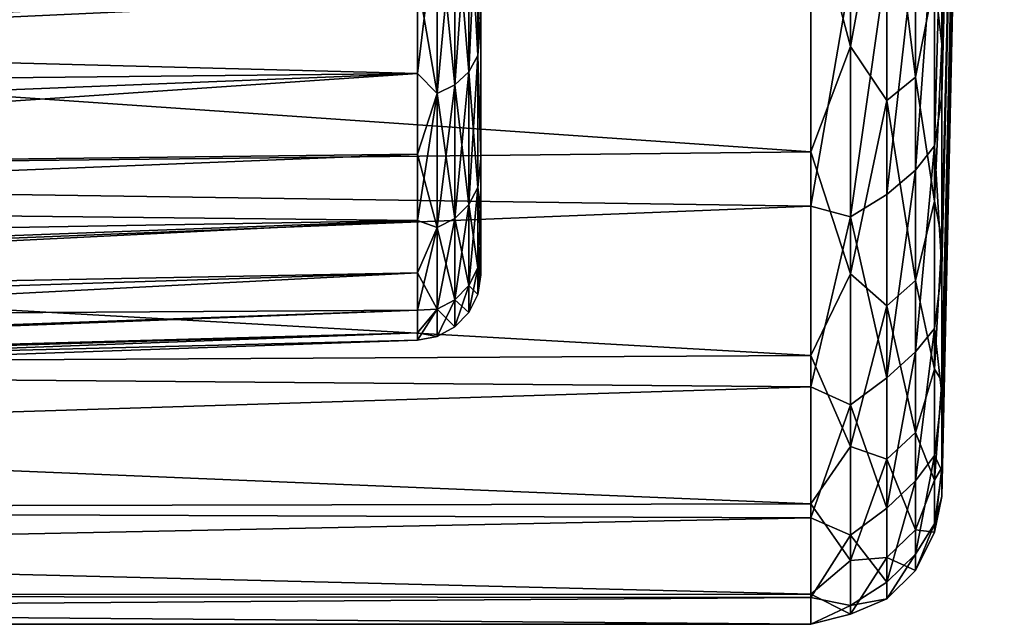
# Model space of a CAD drawing. Header units: millimetres. Extents: x -223 to 138, y -45 to 391.
# Tile 317 of 364: x 130.58 to 138.1, y -22.75 to -18.13. Entities that reach past the tile are written whole.
import ezdxf

# ---------------------------------------------------------------- set-up
doc = ezdxf.new("R2010")
doc.units = ezdxf.units.MM
doc.header["$LTSCALE"] = 65.185185
for name, color, linetype in [('453', 7, 'CONTINUOUS'), ('454', 7, 'CONTINUOUS'), ('457', 7, 'CONTINUOUS'), ('458', 7, 'CONTINUOUS'), ('461', 7, 'CONTINUOUS'), ('462', 7, 'CONTINUOUS'), ('464', 7, 'CONTINUOUS'), ('490', 7, 'CONTINUOUS'), ('491', 7, 'CONTINUOUS'), ('522', 7, 'CONTINUOUS')]:
    doc.layers.add(name, color=color, linetype=linetype)

msp = doc.modelspace()

# ---------------------------------------------------------------- linework, layer by layer
at = {"layer": '453', "color": 7, "linetype": 'CONTINUOUS', "true_color": 0xaaaaaa}
for points in [[(108.1, -19.1385, 12.2996), (134.0535, -17.3222, 14.748), (108.1, -17.1934, 14.898), (108.1, -19.1385, 12.2996)], [(134.2286, -17.4404, 14.608), (134.0535, -17.3222, 14.748), (108.1, -19.1385, 12.2996), (134.2286, -17.4404, 14.608)], [(134.4052, -17.5396, 14.4888), (134.2286, -17.4404, 14.608), (108.1, -19.1385, 12.2996), (134.4052, -17.5396, 14.4888)], [(134.5779, -17.6198, 14.3911), (134.4052, -17.5396, 14.4888), (108.1, -19.1385, 12.2996), (134.5779, -17.6198, 14.3911)], [(134.5816, -17.6213, 14.3893), (134.5779, -17.6198, 14.3911), (108.1, -19.1385, 12.2996), (134.5816, -17.6213, 14.3893)], [(134.7568, -17.6874, 14.308), (134.5816, -17.6213, 14.3893), (108.1, -19.1385, 12.2996), (134.7568, -17.6874, 14.308)], [(134.9305, -17.739, 14.2439), (134.7568, -17.6874, 14.308), (108.1, -19.1385, 12.2996), (134.9305, -17.739, 14.2439)], [(135.2712, -17.8044, 14.1622), (134.9305, -17.739, 14.2439), (108.1, -19.1385, 12.2996), (135.2712, -17.8044, 14.1622)], [(135.6, -17.8247, 14.1365), (135.2712, -17.8044, 14.1622), (108.1, -19.1385, 12.2996), (135.6, -17.8247, 14.1365)], [(136.6217, -17.8247, 14.1365), (135.6, -17.8247, 14.1365), (108.1, -19.1385, 12.2996), (136.6217, -17.8247, 14.1365)], [(136.6217, -19.5548, 11.6264), (136.6217, -17.8247, 14.1365), (108.1, -19.1385, 12.2996), (136.6217, -19.5548, 11.6264)], [(108.1, -20.6941, 9.4508), (136.6217, -19.5548, 11.6264), (108.1, -19.1385, 12.2996), (108.1, -20.6941, 9.4508)], [(136.6217, -20.9337, 8.9076), (136.6217, -19.5548, 11.6264), (108.1, -20.6941, 9.4508), (136.6217, -20.9337, 8.9076)], [(108.1, -21.8285, 6.4093), (136.6217, -20.9337, 8.9076), (108.1, -20.6941, 9.4508), (108.1, -21.8285, 6.4093)], [(136.6217, -21.9367, 6.0287), (136.6217, -20.9337, 8.9076), (108.1, -21.8285, 6.4093), (136.6217, -21.9367, 6.0287)], [(108.1, -22.5184, 3.2376), (136.6217, -21.9367, 6.0287), (108.1, -21.8285, 6.4093), (108.1, -22.5184, 3.2376)], [(136.6217, -22.5457, 3.0417), (136.6217, -21.9367, 6.0287), (108.1, -22.5184, 3.2376), (136.6217, -22.5457, 3.0417)], [(108.1, -22.75), (136.6217, -22.5457, 3.0417), (108.1, -22.5184, 3.2376), (108.1, -22.75)], [(136.6217, -22.75, 0), (136.6217, -22.5457, 3.0417), (108.1, -22.75), (136.6217, -22.75, 0)]]:
    msp.add_3dface(points, dxfattribs=at)
at = {"layer": '454', "color": 7, "linetype": 'CONTINUOUS', "true_color": 0xaaaaaa}
for points in [[(137.6215, -21.772, 0), (138.1, 0, 0), (137.6215, -21.5765, 2.9109), (137.6215, -21.772, 0)], [(137.6215, -21.5765, 2.9109), (138.1, 0, 0), (137.6215, -20.9936, 5.7696), (137.6215, -21.5765, 2.9109)], [(137.6215, -20.9936, 5.7696), (138.1, 0, 0), (137.6215, -20.0337, 8.5246), (137.6215, -20.9936, 5.7696)], [(137.6215, -20.0337, 8.5246), (138.1, 0, 0), (137.6215, -18.7141, 11.1266), (137.6215, -20.0337, 8.5246)], [(137.6215, -18.7141, 11.1266), (138.1, 0, 0), (137.6215, -17.0585, 13.5288), (137.6215, -18.7141, 11.1266)]]:
    msp.add_3dface(points, dxfattribs=at)
at = {"layer": '457', "color": 7, "linetype": 'CONTINUOUS', "true_color": 0xaaaaaa}
for points in [[(134.1, -18.0951, -8.7023), (134.1, -19.1903, -5.9074), (134.1, -4, -8.5), (134.1, -18.0951, -8.7023)], [(134.1, -4, -8.5), (134.1, -19.1903, -5.9074), (134.1, -4, -8.1545), (134.1, -4, -8.5)], [(134.1, -4, -8.1545), (134.1, -19.1903, -5.9074), (134.1, -4, -7.8089), (134.1, -4, -8.1545)], [(134.1, -4, -7.8089), (134.1, -19.1903, -5.9074), (134.1, -5.351, -6.9535), (134.1, -4, -7.8089)], [(134.1, -5.351, -6.9535), (134.1, -19.1903, -5.9074), (134.1, -6.5341, -5.8558), (134.1, -5.351, -6.9535)], [(134.1, -19.1903, 5.9074), (134.1, -18.0951, 8.7023), (134.1, -6.4662, 5.9308), (134.1, -19.1903, 5.9074)], [(134.1, -7.4427, 4.6467), (134.1, -19.1903, 5.9074), (134.1, -6.4662, 5.9308), (134.1, -7.4427, 4.6467)], [(134.1, -19.1903, -5.9074), (134.1, -19.5785, -4.4551), (134.1, -6.5341, -5.8558), (134.1, -19.1903, -5.9074)], [(134.1, -6.5341, -5.8558), (134.1, -19.5785, -4.4551), (134.1, -7.4956, -4.5608), (134.1, -6.5341, -5.8558)], [(134.1, -19.5785, 4.4551), (134.1, -19.1903, 5.9074), (134.1, -7.4427, 4.6467), (134.1, -19.5785, 4.4551)], [(134.1, -8.1676, 3.2055), (134.1, -19.5785, 4.4551), (134.1, -7.4427, 4.6467), (134.1, -8.1676, 3.2055)], [(134.1, -7.4956, -4.5608), (134.1, -19.5785, -4.4551), (134.1, -8.2039, -3.1115), (134.1, -7.4956, -4.5608)], [(134.1, -19.8567, 2.9791), (134.1, -19.5785, 4.4551), (134.1, -8.1676, 3.2055), (134.1, -19.8567, 2.9791)], [(134.1, -8.6164, 1.6559), (134.1, -19.8567, 2.9791), (134.1, -8.1676, 3.2055), (134.1, -8.6164, 1.6559)], [(134.1, -19.5785, -4.4551), (134.1, -19.8567, -2.9791), (134.1, -8.2039, -3.1115), (134.1, -19.5785, -4.4551)], [(134.1, -8.2039, -3.1115), (134.1, -19.8567, -2.9791), (134.1, -8.6349, -1.5568), (134.1, -8.2039, -3.1115)], [(134.1, -8.774, 0.0504), (134.1, -19.8567, 2.9791), (134.1, -8.6164, 1.6559), (134.1, -8.774, 0.0504)], [(134.1, -19.8567, -2.9791), (134.1, -20.079, 0), (134.1, -8.6349, -1.5568), (134.1, -19.8567, -2.9791)], [(134.1, -8.6349, -1.5568), (134.1, -20.079, 0), (134.1, -8.774, 0.0504), (134.1, -8.6349, -1.5568)], [(134.1, -20.079, 0), (134.1, -19.8567, 2.9791), (134.1, -8.774, 0.0504), (134.1, -20.079, 0)]]:
    msp.add_3dface(points, dxfattribs=at)
at = {"layer": '458', "color": 7, "linetype": 'CONTINUOUS', "true_color": 0xaaaaaa}
for points in [[(133.6174, -17.8216, 10.2893), (133.6174, -18.5407, 8.9287), (111.529, -17.9607, 11.5428), (133.6174, -17.8216, 10.2893)], [(111.529, -17.9607, 11.5428), (133.6174, -18.5407, 8.9287), (111.529, -19.4206, 8.8691), (111.529, -17.9607, 11.5428)], [(133.6174, -18.5407, 8.9287), (133.6174, -19.1561, 7.5182), (111.529, -19.4206, 8.8691), (133.6174, -18.5407, 8.9287)], [(133.6174, -19.1561, 7.5182), (133.6174, -19.6644, 6.0657), (111.529, -19.4206, 8.8691), (133.6174, -19.1561, 7.5182)], [(111.529, -19.4206, 8.8691), (133.6174, -19.6644, 6.0657), (111.529, -20.4852, 6.0149), (111.529, -19.4206, 8.8691)], [(133.6174, -19.6644, 6.0657), (133.6174, -20.0627, 4.5792), (111.529, -20.4852, 6.0149), (133.6174, -19.6644, 6.0657)], [(133.6174, -20.0627, 4.5792), (133.6174, -20.3488, 3.0671), (111.529, -20.4852, 6.0149), (133.6174, -20.0627, 4.5792)], [(133.6174, -20.3488, 3.0671), (133.6174, -20.5211, 1.5378), (111.529, -21.1327, 3.0383), (133.6174, -20.3488, 3.0671)], [(111.529, -20.4852, 6.0149), (133.6174, -20.3488, 3.0671), (111.529, -21.1327, 3.0383), (111.529, -20.4852, 6.0149)], [(133.6174, -20.5211, 1.5378), (133.6174, -20.5787, 0), (111.529, -21.1327, 3.0383), (133.6174, -20.5211, 1.5378)], [(111.529, -21.1327, 3.0383), (133.6174, -20.5787, 0), (111.529, -21.35), (111.529, -21.1327, 3.0383)]]:
    msp.add_3dface(points, dxfattribs=at)
at = {"layer": '461', "color": 7, "linetype": 'CONTINUOUS', "true_color": 0xaaaaaa}
for points in [[(136.6217, -19.1385, -12.2996), (114.8023, -17.6345, -14.3732), (136.6217, -17.1933, -14.8981), (136.6217, -19.1385, -12.2996)], [(113.6455, -19.3942, -11.8923), (114.8023, -17.6345, -14.3732), (136.6217, -19.1385, -12.2996), (113.6455, -19.3942, -11.8923)], [(136.6217, -20.6941, -9.4507), (113.6455, -19.3942, -11.8923), (136.6217, -19.1385, -12.2996), (136.6217, -20.6941, -9.4507)], [(112.3716, -20.8242, -9.1605), (113.6455, -19.3942, -11.8923), (136.6217, -20.6941, -9.4507), (112.3716, -20.8242, -9.1605)], [(136.6217, -21.8285, -6.4094), (112.3716, -20.8242, -9.1605), (136.6217, -20.6941, -9.4507), (136.6217, -21.8285, -6.4094)], [(111.0034, -21.8814, -6.2264), (112.3716, -20.8242, -9.1605), (136.6217, -21.8285, -6.4094), (111.0034, -21.8814, -6.2264)], [(109.5689, -22.5309, -3.1501), (111.0034, -21.8814, -6.2264), (136.6217, -22.5184, -3.2377), (109.5689, -22.5309, -3.1501)], [(136.6217, -22.5184, -3.2377), (111.0034, -21.8814, -6.2264), (136.6217, -21.8285, -6.4094), (136.6217, -22.5184, -3.2377)], [(136.6217, -22.75, 0), (108.1, -22.75), (109.5689, -22.5309, -3.1501), (136.6217, -22.75, 0)], [(136.6217, -22.75, 0), (109.5689, -22.5309, -3.1501), (136.6217, -22.5184, -3.2377), (136.6217, -22.75, 0)]]:
    msp.add_3dface(points, dxfattribs=at)
at = {"layer": '462', "color": 7, "linetype": 'CONTINUOUS', "true_color": 0xaaaaaa}
for points in [[(138.1, 0, 0), (137.6215, -21.772, 0), (137.6215, -21.5504, -3.0985), (138.1, 0, 0)], [(137.6215, -16.4542, -14.2576), (138.1, 0, 0), (137.6215, -18.3157, -11.7708), (137.6215, -16.4542, -14.2576)], [(137.6215, -18.3157, -11.7708), (138.1, 0, 0), (137.6215, -19.8045, -9.0444), (137.6215, -18.3157, -11.7708)], [(137.6215, -19.8045, -9.0444), (138.1, 0, 0), (137.6215, -20.8901, -6.1339), (137.6215, -19.8045, -9.0444)], [(137.6215, -20.8901, -6.1339), (138.1, 0, 0), (137.6215, -21.5504, -3.0985), (137.6215, -20.8901, -6.1339)]]:
    msp.add_3dface(points, dxfattribs=at)
at = {"layer": '464', "color": 7, "linetype": 'CONTINUOUS', "true_color": 0xaaaaaa}
for points in [[(133.6174, -17.8216, -10.2893), (133.6174, -17.0029, -11.5924), (112.8114, -18.7572, -10.1035), (133.6174, -17.8216, -10.2893)], [(112.8114, -18.7572, -10.1035), (133.6174, -17.0029, -11.5924), (113.9809, -17.1208, -12.6115), (112.8114, -18.7572, -10.1035)], [(133.6174, -18.5407, -8.9287), (133.6174, -17.8216, -10.2893), (112.8114, -18.7572, -10.1035), (133.6174, -18.5407, -8.9287)], [(133.6174, -18.5407, -8.9287), (111.529, -20.0436, -7.3535), (133.6174, -19.1561, -7.5182), (133.6174, -18.5407, -8.9287)], [(111.529, -20.0436, -7.3535), (133.6174, -18.5407, -8.9287), (112.8114, -18.7572, -10.1035), (111.529, -20.0436, -7.3535)], [(133.6174, -19.1561, -7.5182), (111.529, -20.0436, -7.3535), (133.6174, -19.6644, -6.0657), (133.6174, -19.1561, -7.5182)], [(111.529, -20.0436, -7.3535), (111.529, -20.7661, -4.9592), (133.6174, -19.6644, -6.0657), (111.529, -20.0436, -7.3535)], [(133.6174, -19.6644, -6.0657), (111.529, -20.7661, -4.9592), (133.6174, -20.0627, -4.5792), (133.6174, -19.6644, -6.0657)], [(111.529, -20.7661, -4.9592), (111.529, -21.2035, -2.4967), (133.6174, -20.0627, -4.5792), (111.529, -20.7661, -4.9592)], [(133.6174, -20.0627, -4.5792), (111.529, -21.2035, -2.4967), (133.6174, -20.3488, -3.0671), (133.6174, -20.0627, -4.5792)], [(133.6174, -20.3488, -3.0671), (111.529, -21.2035, -2.4967), (133.6174, -20.5211, -1.5378), (133.6174, -20.3488, -3.0671)], [(111.529, -21.35), (133.6174, -20.5787, 0), (133.6174, -20.5211, -1.5378), (111.529, -21.35)], [(111.529, -21.2035, -2.4967), (111.529, -21.35), (133.6174, -20.5211, -1.5378), (111.529, -21.2035, -2.4967)]]:
    msp.add_3dface(points, dxfattribs=at)
at = {"layer": '490', "color": 7, "linetype": 'CONTINUOUS', "true_color": 0xaaaaaa}
for points in [[(134.0766, -18.402, 8.4039), (134.0085, -17.1341, 11.0114), (134.0766, -17.0187, 10.9372), (134.0766, -18.402, 8.4039)], [(134.1, -18.0951, 8.7023), (134.0766, -18.402, 8.4039), (134.0766, -17.0187, 10.9372), (134.1, -18.0951, 8.7023)], [(134.0085, -18.5267, 8.4609), (133.9021, -17.2267, 11.0709), (134.0085, -17.1341, 11.0114), (134.0085, -18.5267, 8.4609)], [(134.0085, -18.5267, 8.4609), (134.0085, -17.1341, 11.0114), (134.0766, -18.402, 8.4039), (134.0085, -18.5267, 8.4609)], [(133.7673, -18.6931, 8.5368), (133.6174, -17.8216, 10.2893), (133.7673, -17.2879, 11.1102), (133.7673, -18.6931, 8.5368)], [(133.9021, -18.6269, 8.5066), (133.7673, -17.2879, 11.1102), (133.9021, -17.2267, 11.0709), (133.9021, -18.6269, 8.5066)], [(133.7673, -18.6931, 8.5368), (133.7673, -17.2879, 11.1102), (133.9021, -18.6269, 8.5066), (133.7673, -18.6931, 8.5368)], [(133.9021, -18.6269, 8.5066), (133.9021, -17.2267, 11.0709), (134.0085, -18.5267, 8.4609), (133.9021, -18.6269, 8.5066)], [(133.6174, -18.5407, 8.9287), (133.6174, -17.8216, 10.2893), (133.7673, -18.6931, 8.5368), (133.6174, -18.5407, 8.9287)], [(134.1, -18.0951, 8.7023), (134.1, -19.1903, 5.9074), (134.0766, -18.402, 8.4039), (134.1, -18.0951, 8.7023)], [(134.0766, -19.4107, 5.6995), (134.0085, -18.5267, 8.4609), (134.0766, -18.402, 8.4039), (134.0766, -19.4107, 5.6995)], [(134.1, -19.1903, 5.9074), (134.0766, -19.4107, 5.6995), (134.0766, -18.402, 8.4039), (134.1, -19.1903, 5.9074)], [(133.6174, -19.1561, 7.5182), (133.6174, -18.5407, 8.9287), (133.7673, -18.6931, 8.5368), (133.6174, -19.1561, 7.5182)], [(134.0085, -19.5423, 5.7381), (133.9021, -18.6269, 8.5066), (134.0085, -18.5267, 8.4609), (134.0085, -19.5423, 5.7381)], [(134.0085, -19.5423, 5.7381), (134.0085, -18.5267, 8.4609), (134.0766, -19.4107, 5.6995), (134.0085, -19.5423, 5.7381)], [(133.9021, -19.6479, 5.7692), (133.7673, -18.6931, 8.5368), (133.9021, -18.6269, 8.5066), (133.9021, -19.6479, 5.7692)], [(133.9021, -19.6479, 5.7692), (133.9021, -18.6269, 8.5066), (134.0085, -19.5423, 5.7381), (133.9021, -19.6479, 5.7692)], [(133.7673, -19.7177, 5.7896), (133.6174, -19.1561, 7.5182), (133.7673, -18.6931, 8.5368), (133.7673, -19.7177, 5.7896)], [(133.7673, -19.7177, 5.7896), (133.7673, -18.6931, 8.5368), (133.9021, -19.6479, 5.7692), (133.7673, -19.7177, 5.7896)], [(133.6174, -19.6644, 6.0657), (133.6174, -19.1561, 7.5182), (133.7673, -19.7177, 5.7896), (133.6174, -19.6644, 6.0657)], [(134.1, -19.1903, 5.9074), (134.1, -19.5785, 4.4551), (134.0766, -19.4107, 5.6995), (134.1, -19.1903, 5.9074)], [(134.0766, -20.0242, 2.879), (134.0085, -19.5423, 5.7381), (134.0766, -19.4107, 5.6995), (134.0766, -20.0242, 2.879)], [(134.1, -19.5785, 4.4551), (134.1, -19.8567, 2.9791), (134.0766, -19.4107, 5.6995), (134.1, -19.5785, 4.4551)], [(134.1, -19.8567, 2.9791), (134.0766, -20.0242, 2.879), (134.0766, -19.4107, 5.6995), (134.1, -19.8567, 2.9791)], [(134.0085, -20.16, 2.8986), (133.9021, -19.6479, 5.7692), (134.0085, -19.5423, 5.7381), (134.0085, -20.16, 2.8986)], [(134.0085, -20.16, 2.8986), (134.0085, -19.5423, 5.7381), (134.0766, -20.0242, 2.879), (134.0085, -20.16, 2.8986)], [(133.6174, -20.0627, 4.5792), (133.6174, -19.6644, 6.0657), (133.7673, -19.7177, 5.7896), (133.6174, -20.0627, 4.5792)], [(133.9021, -20.269, 2.9142), (133.7673, -19.7177, 5.7896), (133.9021, -19.6479, 5.7692), (133.9021, -20.269, 2.9142)], [(133.9021, -20.269, 2.9142), (133.9021, -19.6479, 5.7692), (134.0085, -20.16, 2.8986), (133.9021, -20.269, 2.9142)], [(133.7673, -20.341, 2.9246), (133.6174, -20.0627, 4.5792), (133.7673, -19.7177, 5.7896), (133.7673, -20.341, 2.9246)], [(133.7673, -20.341, 2.9246), (133.7673, -19.7177, 5.7896), (133.9021, -20.269, 2.9142), (133.7673, -20.341, 2.9246)], [(134.1, -19.8567, 2.9791), (134.1, -20.079, 0), (134.0766, -20.0242, 2.879), (134.1, -19.8567, 2.9791)], [(133.6174, -20.3488, 3.0671), (133.6174, -20.0627, 4.5792), (133.7673, -20.341, 2.9246), (133.6174, -20.3488, 3.0671)], [(134.0766, -20.2301, 0), (134.0085, -20.16, 2.8986), (134.0766, -20.0242, 2.879), (134.0766, -20.2301, 0)], [(134.1, -20.079, 0), (134.0766, -20.2301, 0), (134.0766, -20.0242, 2.879), (134.1, -20.079, 0)], [(134.0085, -20.3673, 0), (133.9021, -20.269, 2.9142), (134.0085, -20.16, 2.8986), (134.0085, -20.3673, 0)], [(134.0085, -20.3673, 0), (134.0085, -20.16, 2.8986), (134.0766, -20.2301, 0), (134.0085, -20.3673, 0)], [(133.9021, -20.4774, 0), (133.7673, -20.341, 2.9246), (133.9021, -20.269, 2.9142), (133.9021, -20.4774, 0)], [(133.9021, -20.4774, 0), (133.9021, -20.269, 2.9142), (134.0085, -20.3673, 0), (133.9021, -20.4774, 0)], [(133.6174, -20.5211, 1.5378), (133.6174, -20.3488, 3.0671), (133.7673, -20.341, 2.9246), (133.6174, -20.5211, 1.5378)], [(133.7673, -20.5501, 0), (133.6174, -20.5211, 1.5378), (133.7673, -20.341, 2.9246), (133.7673, -20.5501, 0)], [(133.7673, -20.5501, 0), (133.7673, -20.341, 2.9246), (133.9021, -20.4774, 0), (133.7673, -20.5501, 0)], [(133.6174, -20.5787, 0), (133.6174, -20.5211, 1.5378), (133.7673, -20.5501, 0), (133.6174, -20.5787, 0)]]:
    msp.add_3dface(points, dxfattribs=at)
at = {"layer": '491', "color": 7, "linetype": 'CONTINUOUS', "true_color": 0xaaaaaa}
for points in [[(134.0085, -17.1341, -11.0114), (134.0085, -18.5267, -8.4609), (134.0766, -17.0187, -10.9372), (134.0085, -17.1341, -11.0114)], [(134.0766, -17.0187, -10.9372), (134.0085, -18.5267, -8.4609), (134.0766, -18.402, -8.4039), (134.0766, -17.0187, -10.9372)], [(134.1, -17.394, -10.0306), (134.0766, -17.0187, -10.9372), (134.0766, -18.402, -8.4039), (134.1, -17.394, -10.0306)], [(133.9021, -17.2267, -11.0709), (133.9021, -18.6269, -8.5066), (134.0085, -17.1341, -11.0114), (133.9021, -17.2267, -11.0709)], [(134.0085, -17.1341, -11.0114), (133.9021, -18.6269, -8.5066), (134.0085, -18.5267, -8.4609), (134.0085, -17.1341, -11.0114)], [(133.6174, -17.8216, -10.2893), (133.6174, -18.5407, -8.9287), (133.7673, -17.2879, -11.1102), (133.6174, -17.8216, -10.2893)], [(133.7673, -17.2879, -11.1102), (133.6174, -18.5407, -8.9287), (133.7673, -18.6931, -8.5368), (133.7673, -17.2879, -11.1102)], [(133.7673, -17.2879, -11.1102), (133.7673, -18.6931, -8.5368), (133.9021, -17.2267, -11.0709), (133.7673, -17.2879, -11.1102)], [(133.9021, -17.2267, -11.0709), (133.7673, -18.6931, -8.5368), (133.9021, -18.6269, -8.5066), (133.9021, -17.2267, -11.0709)], [(134.1, -18.0951, -8.7023), (134.1, -17.394, -10.0306), (134.0766, -18.402, -8.4039), (134.1, -18.0951, -8.7023)], [(134.1, -19.1903, -5.9074), (134.1, -18.0951, -8.7023), (134.0766, -18.402, -8.4039), (134.1, -19.1903, -5.9074)], [(134.0085, -18.5267, -8.4609), (134.0085, -19.5423, -5.7381), (134.0766, -18.402, -8.4039), (134.0085, -18.5267, -8.4609)], [(134.0766, -18.402, -8.4039), (134.0085, -19.5423, -5.7381), (134.0766, -19.4107, -5.6995), (134.0766, -18.402, -8.4039)], [(134.1, -19.1903, -5.9074), (134.0766, -18.402, -8.4039), (134.0766, -19.4107, -5.6995), (134.1, -19.1903, -5.9074)], [(133.6174, -18.5407, -8.9287), (133.6174, -19.1561, -7.5182), (133.7673, -18.6931, -8.5368), (133.6174, -18.5407, -8.9287)], [(133.9021, -18.6269, -8.5066), (133.9021, -19.6479, -5.7692), (134.0085, -18.5267, -8.4609), (133.9021, -18.6269, -8.5066)], [(134.0085, -18.5267, -8.4609), (133.9021, -19.6479, -5.7692), (134.0085, -19.5423, -5.7381), (134.0085, -18.5267, -8.4609)], [(133.7673, -18.6931, -8.5368), (133.7673, -19.7177, -5.7896), (133.9021, -18.6269, -8.5066), (133.7673, -18.6931, -8.5368)], [(133.9021, -18.6269, -8.5066), (133.7673, -19.7177, -5.7896), (133.9021, -19.6479, -5.7692), (133.9021, -18.6269, -8.5066)], [(133.6174, -19.1561, -7.5182), (133.6174, -19.6644, -6.0657), (133.7673, -18.6931, -8.5368), (133.6174, -19.1561, -7.5182)], [(133.7673, -18.6931, -8.5368), (133.6174, -19.6644, -6.0657), (133.7673, -19.7177, -5.7896), (133.7673, -18.6931, -8.5368)], [(134.1, -19.5785, -4.4551), (134.1, -19.1903, -5.9074), (134.0766, -19.4107, -5.6995), (134.1, -19.5785, -4.4551)], [(134.0085, -19.5423, -5.7381), (134.0085, -20.16, -2.8986), (134.0766, -19.4107, -5.6995), (134.0085, -19.5423, -5.7381)], [(134.0766, -19.4107, -5.6995), (134.0085, -20.16, -2.8986), (134.0766, -20.0242, -2.879), (134.0766, -19.4107, -5.6995)], [(134.1, -19.5785, -4.4551), (134.0766, -19.4107, -5.6995), (134.0766, -20.0242, -2.879), (134.1, -19.5785, -4.4551)], [(133.9021, -19.6479, -5.7692), (133.9021, -20.269, -2.9142), (134.0085, -19.5423, -5.7381), (133.9021, -19.6479, -5.7692)], [(134.0085, -19.5423, -5.7381), (133.9021, -20.269, -2.9142), (134.0085, -20.16, -2.8986), (134.0085, -19.5423, -5.7381)], [(134.1, -19.8567, -2.9791), (134.1, -19.5785, -4.4551), (134.0766, -20.0242, -2.879), (134.1, -19.8567, -2.9791)], [(133.6174, -19.6644, -6.0657), (133.6174, -20.0627, -4.5792), (133.7673, -19.7177, -5.7896), (133.6174, -19.6644, -6.0657)], [(133.7673, -19.7177, -5.7896), (133.7673, -20.341, -2.9246), (133.9021, -19.6479, -5.7692), (133.7673, -19.7177, -5.7896)], [(133.9021, -19.6479, -5.7692), (133.7673, -20.341, -2.9246), (133.9021, -20.269, -2.9142), (133.9021, -19.6479, -5.7692)], [(133.6174, -20.0627, -4.5792), (133.6174, -20.3488, -3.0671), (133.7673, -19.7177, -5.7896), (133.6174, -20.0627, -4.5792)], [(133.7673, -19.7177, -5.7896), (133.6174, -20.3488, -3.0671), (133.7673, -20.341, -2.9246), (133.7673, -19.7177, -5.7896)], [(134.1, -20.079, 0), (134.1, -19.8567, -2.9791), (134.0766, -20.2301, 0), (134.1, -20.079, 0)], [(134.0766, -20.2301, 0), (134.1, -19.8567, -2.9791), (134.0766, -20.0242, -2.879), (134.0766, -20.2301, 0)], [(134.0085, -20.3673, 0), (134.0766, -20.2301, 0), (134.0766, -20.0242, -2.879), (134.0085, -20.3673, 0)], [(134.0085, -20.16, -2.8986), (134.0085, -20.3673, 0), (134.0766, -20.0242, -2.879), (134.0085, -20.16, -2.8986)], [(133.9021, -20.4774, 0), (134.0085, -20.3673, 0), (134.0085, -20.16, -2.8986), (133.9021, -20.4774, 0)], [(133.9021, -20.269, -2.9142), (133.9021, -20.4774, 0), (134.0085, -20.16, -2.8986), (133.9021, -20.269, -2.9142)], [(133.7673, -20.5501, 0), (133.9021, -20.4774, 0), (133.9021, -20.269, -2.9142), (133.7673, -20.5501, 0)], [(133.7673, -20.341, -2.9246), (133.7673, -20.5501, 0), (133.9021, -20.269, -2.9142), (133.7673, -20.341, -2.9246)], [(133.6174, -20.5211, -1.5378), (133.6174, -20.5787, 0), (133.7673, -20.341, -2.9246), (133.6174, -20.5211, -1.5378)], [(133.6174, -20.5787, 0), (133.7673, -20.5501, 0), (133.7673, -20.341, -2.9246), (133.6174, -20.5787, 0)], [(133.6174, -20.3488, -3.0671), (133.6174, -20.5211, -1.5378), (133.7673, -20.341, -2.9246), (133.6174, -20.3488, -3.0671)]]:
    msp.add_3dface(points, dxfattribs=at)
at = {"layer": '522', "color": 7, "linetype": 'CONTINUOUS', "true_color": 0xaaaaaa}
for points in [[(136.9257, -18.3324, -13.3916), (136.6217, -17.1933, -14.8981), (136.9257, -16.2114, -15.8935), (136.9257, -18.3324, -13.3916)], [(136.9257, -18.3324, -13.3916), (136.9257, -16.2114, -15.8935), (137.2019, -16.8099, -15.0527), (136.9257, -18.3324, -13.3916)], [(137.6215, -16.4542, -14.2576), (137.6215, -18.3157, -11.7708), (137.5672, -17.8261, -13.0217), (137.6215, -16.4542, -14.2576)], [(137.4227, -18.5676, -12.4381), (137.2019, -16.8099, -15.0527), (137.4227, -16.6491, -14.9087), (137.4227, -18.5676, -12.4381)], [(137.4227, -18.5676, -12.4381), (137.4227, -16.6491, -14.9087), (137.5672, -17.8261, -13.0217), (137.4227, -18.5676, -12.4381)], [(137.2019, -18.7469, -12.5582), (136.9257, -18.3324, -13.3916), (137.2019, -16.8099, -15.0527), (137.2019, -18.7469, -12.5582)], [(137.2019, -18.7469, -12.5582), (137.2019, -16.8099, -15.0527), (137.4227, -18.5676, -12.4381), (137.2019, -18.7469, -12.5582)], [(137.6215, -18.7141, 11.1266), (137.6215, -17.0585, 13.5288), (137.5672, -19.0926, 11.082), (137.6215, -18.7141, 11.1266)], [(137.6215, -17.0585, 13.5288), (137.5672, -17.2964, 13.7175), (137.5672, -19.0926, 11.082), (137.6215, -17.0585, 13.5288)], [(136.6217, -19.1385, -12.2996), (136.6217, -17.1933, -14.8981), (136.9257, -18.3324, -13.3916), (136.6217, -19.1385, -12.2996)], [(137.5672, -17.2964, 13.7175), (137.4227, -17.5103, 13.8871), (137.4227, -19.2777, 11.3062), (137.5672, -17.2964, 13.7175)], [(137.5672, -17.2964, 13.7175), (137.4227, -19.2777, 11.3062), (137.5672, -19.0926, 11.082), (137.5672, -17.2964, 13.7175)], [(137.4227, -17.5103, 13.8871), (137.2019, -17.6794, 14.0213), (137.2019, -19.4639, 11.4154), (137.4227, -17.5103, 13.8871)], [(137.4227, -17.5103, 13.8871), (137.2019, -19.4639, 11.4154), (137.4227, -19.2777, 11.3062), (137.4227, -17.5103, 13.8871)], [(137.2019, -17.6794, 14.0213), (136.9257, -17.7877, 14.1071), (136.9257, -19.6348, 11.3967), (137.2019, -17.6794, 14.0213)], [(137.2019, -17.6794, 14.0213), (136.9257, -19.6348, 11.3967), (137.2019, -19.4639, 11.4154), (137.2019, -17.6794, 14.0213)], [(136.6217, -17.8247, 14.1365), (136.6217, -19.5548, 11.6264), (136.9257, -17.7877, 14.1071), (136.6217, -17.8247, 14.1365)], [(136.9257, -17.7877, 14.1071), (136.6217, -19.5548, 11.6264), (136.9257, -19.6348, 11.3967), (136.9257, -17.7877, 14.1071)], [(137.5672, -19.5165, -10.3171), (137.4227, -18.5676, -12.4381), (137.5672, -17.8261, -13.0217), (137.5672, -19.5165, -10.3171)], [(137.6215, -18.3157, -11.7708), (137.5672, -19.5165, -10.3171), (137.5672, -17.8261, -13.0217), (137.6215, -18.3157, -11.7708)], [(136.9257, -20.0708, -10.6102), (136.6217, -19.1385, -12.2996), (136.9257, -18.3324, -13.3916), (136.9257, -20.0708, -10.6102)], [(136.9257, -20.0708, -10.6102), (136.9257, -18.3324, -13.3916), (137.2019, -18.7469, -12.5582), (136.9257, -20.0708, -10.6102)], [(137.6215, -18.3157, -11.7708), (137.6215, -19.8045, -9.0444), (137.5672, -19.5165, -10.3171), (137.6215, -18.3157, -11.7708)], [(137.4227, -20.1224, -9.7238), (137.2019, -18.7469, -12.5582), (137.4227, -18.5676, -12.4381), (137.4227, -20.1224, -9.7238)], [(137.4227, -20.1224, -9.7238), (137.4227, -18.5676, -12.4381), (137.5672, -19.5165, -10.3171), (137.4227, -20.1224, -9.7238)], [(137.6215, -20.0337, 8.5246), (137.6215, -18.7141, 11.1266), (137.5672, -19.0926, 11.082), (137.6215, -20.0337, 8.5246)], [(137.2019, -20.3167, -9.8177), (136.9257, -20.0708, -10.6102), (137.2019, -18.7469, -12.5582), (137.2019, -20.3167, -9.8177)], [(137.2019, -20.3167, -9.8177), (137.2019, -18.7469, -12.5582), (137.4227, -20.1224, -9.7238), (137.2019, -20.3167, -9.8177)], [(137.4227, -19.2777, 11.3062), (137.4227, -20.6675, 8.5039), (137.5672, -19.0926, 11.082), (137.4227, -19.2777, 11.3062)], [(137.5672, -19.0926, 11.082), (137.4227, -20.6675, 8.5039), (137.5672, -20.4902, 8.2151), (137.5672, -19.0926, 11.082)], [(137.6215, -20.0337, 8.5246), (137.5672, -19.0926, 11.082), (137.5672, -20.4902, 8.2151), (137.6215, -20.0337, 8.5246)], [(136.6217, -20.6941, -9.4507), (136.6217, -19.1385, -12.2996), (136.9257, -20.0708, -10.6102), (136.6217, -20.6941, -9.4507)], [(137.2019, -19.4639, 11.4154), (137.2019, -20.8671, 8.586), (137.4227, -19.2777, 11.3062), (137.2019, -19.4639, 11.4154)], [(137.4227, -19.2777, 11.3062), (137.2019, -20.8671, 8.586), (137.4227, -20.6675, 8.5039), (137.4227, -19.2777, 11.3062)], [(137.2019, -19.4639, 11.4154), (136.9257, -19.6348, 11.3967), (137.2019, -20.8671, 8.586), (137.2019, -19.4639, 11.4154)], [(136.6217, -19.5548, 11.6264), (136.6217, -20.9337, 8.9076), (136.9257, -19.6348, 11.3967), (136.6217, -19.5548, 11.6264)], [(137.5672, -20.7995, -7.3972), (137.4227, -20.1224, -9.7238), (137.5672, -19.5165, -10.3171), (137.5672, -20.7995, -7.3972)], [(137.6215, -19.8045, -9.0444), (137.5672, -20.7995, -7.3972), (137.5672, -19.5165, -10.3171), (137.6215, -19.8045, -9.0444)], [(136.9257, -19.6348, 11.3967), (136.6217, -20.9337, 8.9076), (136.9257, -21.0721, 8.4485), (136.9257, -19.6348, 11.3967)], [(136.9257, -19.6348, 11.3967), (136.9257, -21.0721, 8.4485), (137.2019, -20.8671, 8.586), (136.9257, -19.6348, 11.3967)], [(137.6215, -19.8045, -9.0444), (137.6215, -20.8901, -6.1339), (137.5672, -20.7995, -7.3972), (137.6215, -19.8045, -9.0444)], [(136.9257, -21.3902, -7.6073), (136.6217, -20.6941, -9.4507), (136.9257, -20.0708, -10.6102), (136.9257, -21.3902, -7.6073)], [(136.9257, -21.3902, -7.6073), (136.9257, -20.0708, -10.6102), (137.2019, -20.3167, -9.8177), (136.9257, -21.3902, -7.6073)], [(137.6215, -20.9936, 5.7696), (137.6215, -20.0337, 8.5246), (137.5672, -20.4902, 8.2151), (137.6215, -20.9936, 5.7696)], [(137.4227, -21.2829, -6.819), (137.2019, -20.3167, -9.8177), (137.4227, -20.1224, -9.7238), (137.4227, -21.2829, -6.819)], [(137.4227, -21.2829, -6.819), (137.4227, -20.1224, -9.7238), (137.5672, -20.7995, -7.3972), (137.4227, -21.2829, -6.819)], [(137.2019, -21.4885, -6.8848), (136.9257, -21.3902, -7.6073), (137.2019, -20.3167, -9.8177), (137.2019, -21.4885, -6.8848)], [(137.2019, -21.4885, -6.8848), (137.2019, -20.3167, -9.8177), (137.4227, -21.2829, -6.819), (137.2019, -21.4885, -6.8848)], [(137.4227, -20.6675, 8.5039), (137.4227, -21.6524, 5.5349), (137.5672, -20.4902, 8.2151), (137.4227, -20.6675, 8.5039)], [(137.5672, -20.4902, 8.2151), (137.4227, -21.6524, 5.5349), (137.5672, -21.4601, 5.1768), (137.5672, -20.4902, 8.2151)], [(137.6215, -20.9936, 5.7696), (137.5672, -20.4902, 8.2151), (137.5672, -21.4601, 5.1768), (137.6215, -20.9936, 5.7696)], [(137.2019, -20.8671, 8.586), (137.2019, -21.8616, 5.5883), (137.4227, -20.6675, 8.5039), (137.2019, -20.8671, 8.586)], [(137.4227, -20.6675, 8.5039), (137.2019, -21.8616, 5.5883), (137.4227, -21.6524, 5.5349), (137.4227, -20.6675, 8.5039)], [(136.6217, -21.8285, -6.4094), (136.6217, -20.6941, -9.4507), (136.9257, -21.3902, -7.6073), (136.6217, -21.8285, -6.4094)], [(137.5672, -21.6483, -4.3228), (137.4227, -21.2829, -6.819), (137.5672, -20.7995, -7.3972), (137.5672, -21.6483, -4.3228)], [(137.6215, -20.8901, -6.1339), (137.5672, -21.6483, -4.3228), (137.5672, -20.7995, -7.3972), (137.6215, -20.8901, -6.1339)], [(137.2019, -20.8671, 8.586), (136.9257, -21.0721, 8.4485), (137.2019, -21.8616, 5.5883), (137.2019, -20.8671, 8.586)], [(137.6215, -20.8901, -6.1339), (137.6215, -21.5504, -3.0985), (137.5672, -21.6483, -4.3228), (137.6215, -20.8901, -6.1339)], [(136.6217, -20.9337, 8.9076), (136.6217, -21.9367, 6.0287), (136.9257, -21.0721, 8.4485), (136.6217, -20.9337, 8.9076)], [(137.6215, -21.5765, 2.9109), (137.6215, -20.9936, 5.7696), (137.5672, -21.4601, 5.1768), (137.6215, -21.5765, 2.9109)], [(136.9257, -21.0721, 8.4485), (136.6217, -21.9367, 6.0287), (136.9257, -22.0696, 5.3239), (136.9257, -21.0721, 8.4485)], [(136.9257, -21.0721, 8.4485), (136.9257, -22.0696, 5.3239), (137.2019, -21.8616, 5.5883), (136.9257, -21.0721, 8.4485)], [(137.4227, -22.0266, -3.7806), (137.2019, -21.4885, -6.8848), (137.4227, -21.2829, -6.819), (137.4227, -22.0266, -3.7806)], [(137.4227, -22.0266, -3.7806), (137.4227, -21.2829, -6.819), (137.5672, -21.6483, -4.3228), (137.4227, -22.0266, -3.7806)], [(136.9257, -22.2632, -4.4456), (136.6217, -21.8285, -6.4094), (136.9257, -21.3902, -7.6073), (136.9257, -22.2632, -4.4456)], [(136.9257, -22.2632, -4.4456), (136.9257, -21.3902, -7.6073), (137.2019, -21.4885, -6.8848), (136.9257, -22.2632, -4.4456)], [(137.2019, -22.2393, -3.8171), (136.9257, -22.2632, -4.4456), (137.2019, -21.4885, -6.8848), (137.2019, -22.2393, -3.8171)], [(137.2019, -22.2393, -3.8171), (137.2019, -21.4885, -6.8848), (137.4227, -22.0266, -3.7806), (137.2019, -22.2393, -3.8171)], [(137.4227, -21.6524, 5.5349), (137.4227, -22.2131, 2.4575), (137.5672, -21.4601, 5.1768), (137.4227, -21.6524, 5.5349)], [(137.5672, -21.4601, 5.1768), (137.4227, -22.2131, 2.4575), (137.5672, -21.9821, 2.0305), (137.5672, -21.4601, 5.1768)], [(137.6215, -21.5765, 2.9109), (137.5672, -21.4601, 5.1768), (137.5672, -21.9821, 2.0305), (137.6215, -21.5765, 2.9109)], [(137.6215, -21.5504, -3.0985), (137.6215, -21.772, 0), (137.5672, -22.0453, -1.1583), (137.6215, -21.5504, -3.0985)], [(137.6215, -21.5504, -3.0985), (137.5672, -22.0453, -1.1583), (137.5672, -21.6483, -4.3228), (137.6215, -21.5504, -3.0985)], [(137.6215, -21.772, 0), (137.6215, -21.5765, 2.9109), (137.5672, -21.9821, 2.0305), (137.6215, -21.772, 0)], [(137.2019, -21.8616, 5.5883), (137.2019, -22.4277, 2.4812), (137.4227, -21.6524, 5.5349), (137.2019, -21.8616, 5.5883)], [(137.4227, -21.6524, 5.5349), (137.2019, -22.4277, 2.4812), (137.4227, -22.2131, 2.4575), (137.4227, -21.6524, 5.5349)], [(137.5672, -22.0453, -1.1583), (137.4227, -22.0266, -3.7806), (137.5672, -21.6483, -4.3228), (137.5672, -22.0453, -1.1583)], [(137.6215, -21.772, 0), (137.5672, -21.9821, 2.0305), (137.5672, -22.0453, -1.1583), (137.6215, -21.772, 0)], [(136.6217, -22.5184, -3.2377), (136.6217, -21.8285, -6.4094), (136.9257, -22.2632, -4.4456), (136.6217, -22.5184, -3.2377)], [(137.2019, -21.8616, 5.5883), (136.9257, -22.0696, 5.3239), (137.2019, -22.4277, 2.4812), (137.2019, -21.8616, 5.5883)], [(136.6217, -21.9367, 6.0287), (136.6217, -22.5457, 3.0417), (136.9257, -22.0696, 5.3239), (136.6217, -21.9367, 6.0287)], [(137.4227, -22.3387, -0.6681), (137.2019, -22.2393, -3.8171), (137.4227, -22.0266, -3.7806), (137.4227, -22.3387, -0.6681)], [(137.4227, -22.2131, 2.4575), (137.4227, -22.3387, -0.6681), (137.5672, -21.9821, 2.0305), (137.4227, -22.2131, 2.4575)], [(137.5672, -21.9821, 2.0305), (137.4227, -22.3387, -0.6681), (137.5672, -22.0453, -1.1583), (137.5672, -21.9821, 2.0305)], [(137.4227, -22.3387, -0.6681), (137.4227, -22.0266, -3.7806), (137.5672, -22.0453, -1.1583), (137.4227, -22.3387, -0.6681)], [(136.9257, -22.0696, 5.3239), (136.6217, -22.5457, 3.0417), (136.9257, -22.6065, 2.0881), (136.9257, -22.0696, 5.3239)], [(136.9257, -22.0696, 5.3239), (136.9257, -22.6065, 2.0881), (137.2019, -22.4277, 2.4812), (136.9257, -22.0696, 5.3239)], [(136.9257, -22.6714, -1.1912), (136.6217, -22.5184, -3.2377), (136.9257, -22.2632, -4.4456), (136.9257, -22.6714, -1.1912)], [(136.9257, -22.6714, -1.1912), (136.9257, -22.2632, -4.4456), (137.2019, -22.2393, -3.8171), (136.9257, -22.6714, -1.1912)], [(137.2019, -22.5544, -0.6745), (136.9257, -22.6714, -1.1912), (137.2019, -22.2393, -3.8171), (137.2019, -22.5544, -0.6745)], [(137.2019, -22.4277, 2.4812), (137.2019, -22.5544, -0.6745), (137.4227, -22.2131, 2.4575), (137.2019, -22.4277, 2.4812)], [(137.4227, -22.2131, 2.4575), (137.2019, -22.5544, -0.6745), (137.4227, -22.3387, -0.6681), (137.4227, -22.2131, 2.4575)], [(137.2019, -22.5544, -0.6745), (137.2019, -22.2393, -3.8171), (137.4227, -22.3387, -0.6681), (137.2019, -22.5544, -0.6745)], [(137.2019, -22.4277, 2.4812), (136.9257, -22.6065, 2.0881), (137.2019, -22.5544, -0.6745), (137.2019, -22.4277, 2.4812)], [(136.6217, -22.75, 0), (136.6217, -22.5184, -3.2377), (136.9257, -22.6714, -1.1912), (136.6217, -22.75, 0)], [(136.6217, -22.5457, 3.0417), (136.6217, -22.75, 0), (136.9257, -22.6065, 2.0881), (136.6217, -22.5457, 3.0417)], [(136.9257, -22.6065, 2.0881), (136.9257, -22.6714, -1.1912), (137.2019, -22.5544, -0.6745), (136.9257, -22.6065, 2.0881)], [(136.9257, -22.6065, 2.0881), (136.6217, -22.75, 0), (136.9257, -22.6714, -1.1912), (136.9257, -22.6065, 2.0881)]]:
    msp.add_3dface(points, dxfattribs=at)

doc.saveas('drawing.dxf')
